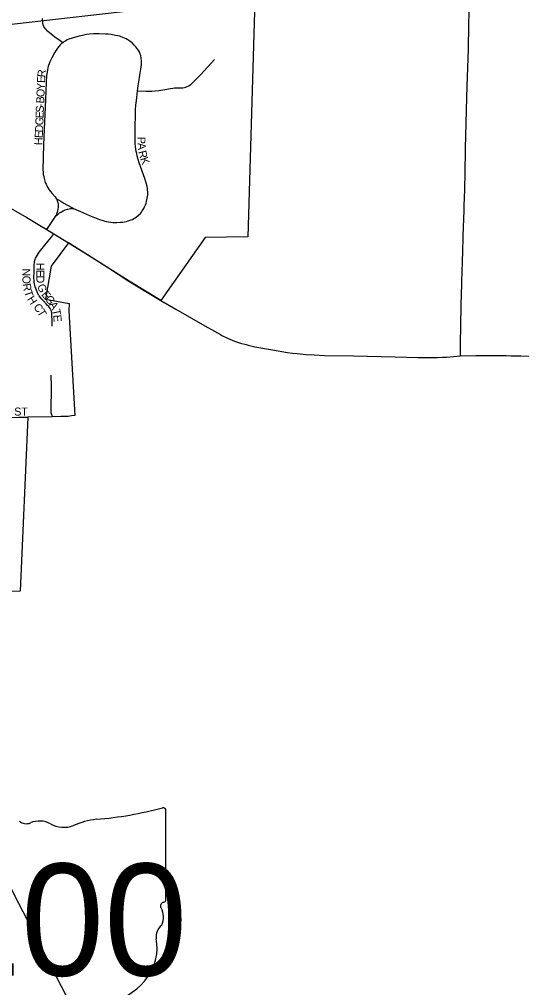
# Model space of a CAD drawing. Extents: x 1772825 to 1773716, y 1138558 to 1139032.
# Drawn here: x 1773369.12 to 1773380.95, y 1138839.16 to 1138861.97 of the extents above; entities that cross this region are included whole.
import ezdxf

# ---------------------------------------------------------------- set-up
doc = ezdxf.new("R2010")
doc.units = 0
for name, color, linetype in [('GM_X_City_Street', 7, 'Continuous'), ('GM_X_City_Street_Text', 7, 'Continuous'), ('GM_X_Corporation', 7, 'Continuous'), ('GM_X_County_Road', 7, 'Continuous'), ('GM_X_State_Location', 7, 'Continuous'), ('GM_X_State_Route', 7, 'Continuous'), ('GM_X_State_Shield', 7, 'Continuous'), ('SH_Text', 7, 'Continuous')]:
    doc.layers.add(name, color=color, linetype=linetype)

msp = doc.modelspace()

# ---------------------------------------------------------------- linework, layer by layer
at = {"layer": 'GM_X_City_Street'}
for points in [[(1773370.138, 1138861.417), (1773370.079, 1138861.461), (1773369.957, 1138861.551), (1773369.864, 1138861.622), (1773369.817, 1138861.659), (1773369.792, 1138861.681), (1773369.771, 1138861.701), (1773369.748, 1138861.725), (1773369.73, 1138861.747), (1773369.713, 1138861.773), (1773369.697, 1138861.803), (1773369.689, 1138861.822), (1773369.681, 1138861.842), (1773369.673, 1138861.875), (1773369.667, 1138861.91), (1773369.663, 1138861.946), (1773369.66, 1138861.985)], [(1773370.138, 1138861.417), (1773370.103, 1138861.388), (1773370.076, 1138861.365), (1773370.045, 1138861.33), (1773370.016, 1138861.291), (1773369.984, 1138861.242), (1773369.948, 1138861.177), (1773369.885, 1138861.061), (1773369.835, 1138860.965), (1773369.818, 1138860.919), (1773369.8, 1138860.868), (1773369.787, 1138860.824), (1773369.777, 1138860.778), (1773369.769, 1138860.725), (1773369.76, 1138860.649), (1773369.75, 1138860.492), (1773369.73, 1138860.077), (1773369.708, 1138859.554), (1773369.689, 1138859.01), (1773369.673, 1138858.421), (1773369.676, 1138858.368), (1773369.682, 1138858.312), (1773369.691, 1138858.268), (1773369.7, 1138858.22), (1773369.717, 1138858.159), (1773369.728, 1138858.123), (1773369.747, 1138858.082), (1773369.761, 1138858.051), (1773369.781, 1138858.018), (1773369.822, 1138857.955), (1773369.855, 1138857.913), (1773369.893, 1138857.867), (1773369.964, 1138857.784), (1773369.987, 1138857.75)], [(1773371.902, 1138860.282), (1773371.917, 1138860.399), (1773371.93, 1138860.498), (1773371.953, 1138860.653), (1773371.976, 1138860.794), (1773371.992, 1138860.904), (1773371.996, 1138860.948), (1773371.996, 1138860.988), (1773371.989, 1138861.054), (1773371.978, 1138861.113), (1773371.966, 1138861.15), (1773371.951, 1138861.183), (1773371.928, 1138861.228), (1773371.907, 1138861.26), (1773371.888, 1138861.288), (1773371.858, 1138861.324), (1773371.824, 1138861.36), (1773371.772, 1138861.412), (1773371.716, 1138861.456), (1773371.675, 1138861.482), (1773371.634, 1138861.507), (1773371.593, 1138861.528), (1773371.558, 1138861.544), (1773371.519, 1138861.558), (1773371.486, 1138861.568), (1773371.433, 1138861.581), (1773371.384, 1138861.591), (1773371.28, 1138861.608), (1773371.213, 1138861.615), (1773371.147, 1138861.621), (1773370.994, 1138861.627), (1773370.862, 1138861.624), (1773370.77, 1138861.617), (1773370.696, 1138861.607), (1773370.605, 1138861.591), (1773370.524, 1138861.572), (1773370.441, 1138861.551), (1773370.358, 1138861.525), (1773370.284, 1138861.497), (1773370.247, 1138861.482), (1773370.211, 1138861.462), (1773370.168, 1138861.437), (1773370.138, 1138861.417)], [(1773371.902, 1138860.282), (1773372.104, 1138860.274), (1773372.177, 1138860.274), (1773372.238, 1138860.277), (1773372.318, 1138860.284), (1773372.4, 1138860.292), (1773372.544, 1138860.315), (1773372.677, 1138860.338), (1773372.731, 1138860.347), (1773372.772, 1138860.351), (1773372.817, 1138860.353), (1773372.925, 1138860.353), (1773372.97, 1138860.357), (1773373.007, 1138860.363), (1773373.04, 1138860.371), (1773373.073, 1138860.383), (1773373.112, 1138860.403), (1773373.144, 1138860.424), (1773373.165, 1138860.442), (1773373.205, 1138860.482), (1773373.388, 1138860.667), (1773373.716, 1138861.023)], [(1773370.408, 1138857.505), (1773370.434, 1138857.496), (1773370.467, 1138857.482), (1773370.554, 1138857.443), (1773370.771, 1138857.348), (1773371.006, 1138857.252), (1773371.062, 1138857.234), (1773371.127, 1138857.216), (1773371.171, 1138857.206), (1773371.217, 1138857.198), (1773371.27, 1138857.19), (1773371.321, 1138857.185), (1773371.413, 1138857.183), (1773371.502, 1138857.188), (1773371.551, 1138857.193), (1773371.595, 1138857.2), (1773371.64, 1138857.21), (1773371.681, 1138857.221), (1773371.75, 1138857.244), (1773371.783, 1138857.257), (1773371.816, 1138857.274), (1773371.845, 1138857.29), (1773371.877, 1138857.313), (1773371.926, 1138857.355), (1773371.969, 1138857.397), (1773371.993, 1138857.43), (1773372.013, 1138857.46), (1773372.046, 1138857.514), (1773372.066, 1138857.552), (1773372.085, 1138857.596), (1773372.102, 1138857.639), (1773372.115, 1138857.682), (1773372.131, 1138857.756), (1773372.138, 1138857.797), (1773372.141, 1138857.836), (1773372.143, 1138857.907), (1773372.139, 1138857.948), (1773372.135, 1138857.988), (1773372.126, 1138858.032), (1773372.115, 1138858.082), (1773372.095, 1138858.144), (1773372.07, 1138858.216), (1773371.942, 1138858.586), (1773371.896, 1138858.744), (1773371.881, 1138858.805), (1773371.871, 1138858.856), (1773371.863, 1138858.909), (1773371.855, 1138858.97), (1773371.848, 1138859.034), (1773371.845, 1138859.095), (1773371.848, 1138859.432), (1773371.851, 1138859.725), (1773371.856, 1138859.84), (1773371.863, 1138859.947), (1773371.873, 1138860.055), (1773371.882, 1138860.129), (1773371.902, 1138860.282)], [(1773368.869, 1138857.548), (1773369.292, 1138857.298), (1773369.592, 1138857.12)], [(1773369.987, 1138857.75), (1773370.036, 1138857.719), (1773370.091, 1138857.686), (1773370.164, 1138857.641), (1773370.237, 1138857.598), (1773370.366, 1138857.528), (1773370.408, 1138857.505)], [(1773369.987, 1138857.75), (1773369.995, 1138857.737), (1773370.002, 1138857.722), (1773370.01, 1138857.699), (1773370.021, 1138857.654), (1773370.028, 1138857.607), (1773370.031, 1138857.561), (1773370.03, 1138857.533), (1773370.027, 1138857.504), (1773370.017, 1138857.449), (1773370.003, 1138857.401), (1773369.987, 1138857.344)], [(1773369.764, 1138857.018), (1773369.925, 1138857.253), (1773369.987, 1138857.344)], [(1773369.987, 1138857.344), (1773370.02, 1138857.374), (1773370.064, 1138857.407), (1773370.107, 1138857.438), (1773370.148, 1138857.461), (1773370.199, 1138857.482), (1773370.25, 1138857.499), (1773370.292, 1138857.507), (1773370.322, 1138857.511), (1773370.346, 1138857.512), (1773370.371, 1138857.511), (1773370.408, 1138857.505)], [(1773369.592, 1138857.12), (1773369.764, 1138857.018)], [(1773369.892, 1138854.743), (1773369.889, 1138854.82), (1773369.88, 1138855.046), (1773369.879, 1138855.059), (1773369.877, 1138855.073), (1773369.874, 1138855.088), (1773369.868, 1138855.105), (1773369.864, 1138855.117), (1773369.859, 1138855.129), (1773369.852, 1138855.143), (1773369.846, 1138855.153), (1773369.841, 1138855.162), (1773369.836, 1138855.169), (1773369.827, 1138855.181), (1773369.801, 1138855.209), (1773369.783, 1138855.23), (1773369.751, 1138855.264), (1773369.684, 1138855.337), (1773369.646, 1138855.381), (1773369.583, 1138855.459), (1773369.566, 1138855.486), (1773369.554, 1138855.51), (1773369.536, 1138855.549), (1773369.52, 1138855.589), (1773369.506, 1138855.629), (1773369.491, 1138855.671), (1773369.483, 1138855.706), (1773369.474, 1138855.739), (1773369.467, 1138855.775), (1773369.463, 1138855.815), (1773369.461, 1138855.863), (1773369.461, 1138855.903), (1773369.463, 1138855.995), (1773369.464, 1138856.093), (1773369.469, 1138856.201), (1773369.472, 1138856.231), (1773369.476, 1138856.263), (1773369.48, 1138856.285), (1773369.488, 1138856.311), (1773369.498, 1138856.34), (1773369.512, 1138856.368), (1773369.534, 1138856.406), (1773369.557, 1138856.442), (1773369.587, 1138856.484), (1773369.615, 1138856.523), (1773369.856, 1138856.823), (1773369.93, 1138856.916)], [(1773369.764, 1138857.018), (1773369.93, 1138856.916)], [(1773369.93, 1138856.916), (1773370.272, 1138856.707)], [(1773369.901, 1138852.609), (1773369.889, 1138852.638), (1773369.876, 1138852.675), (1773369.869, 1138852.703), (1773369.868, 1138852.724), (1773369.871, 1138853.33), (1773369.869, 1138853.589)], [(1773368.649, 1138852.587), (1773369.103, 1138852.597), (1773369.314, 1138852.601)]]:
    msp.add_lwpolyline(points, dxfattribs=at)
at = {"layer": 'GM_X_Corporation'}
msp.add_lwpolyline([(1773374.797, 1138866.935), (1773374.501, 1138856.843), (1773373.493, 1138856.826), (1773372.448, 1138855.348), (1773371.704, 1138855.8), (1773370.272, 1138856.707), (1773369.869, 1138856.156), (1773369.736, 1138855.379), (1773370.287, 1138855.275), (1773370.285, 1138855.104), (1773370.426, 1138852.637), (1773370.347, 1138852.627), (1773370.268, 1138852.617), (1773370.098, 1138852.612), (1773369.901, 1138852.609), (1773369.314, 1138852.601), (1773369.139, 1138848.502), (1773368.601, 1138848.483)], dxfattribs=at)
at = {"layer": 'GM_X_County_Road'}
for points in [[(1773379.508, 1138854.043), (1773379.507, 1138854.474), (1773379.512, 1138854.617), (1773379.517, 1138854.833), (1773379.517, 1138854.92), (1773379.519, 1138855.056), (1773379.521, 1138855.143), (1773379.523, 1138855.243), (1773379.538, 1138855.727), (1773379.548, 1138856.088), (1773379.55, 1138856.187), (1773379.562, 1138856.584), (1773379.567, 1138856.745), (1773379.572, 1138856.87), (1773379.591, 1138857.466), (1773379.593, 1138857.528), (1773379.596, 1138857.627), (1773379.599, 1138857.714), (1773379.613, 1138858.311), (1773379.627, 1138858.932), (1773379.642, 1138859.515), (1773379.649, 1138859.838), (1773379.667, 1138860.397), (1773379.692, 1138861.267), (1773379.704, 1138861.839), (1773379.708, 1138862.137)], [(1773370.272, 1138856.707), (1773370.686, 1138856.454), (1773371.218, 1138856.113), (1773371.698, 1138855.803), (1773372.098, 1138855.555), (1773372.448, 1138855.348)], [(1773372.448, 1138855.348), (1773372.799, 1138855.144), (1773373.173, 1138854.926), (1773373.484, 1138854.75), (1773373.639, 1138854.663), (1773373.852, 1138854.544)], [(1773373.852, 1138854.544), (1773373.887, 1138854.525), (1773374.021, 1138854.462), (1773374.183, 1138854.391), (1773374.323, 1138854.344), (1773374.458, 1138854.306), (1773374.505, 1138854.295)], [(1773374.505, 1138854.295), (1773374.667, 1138854.258), (1773375.078, 1138854.184), (1773375.435, 1138854.125), (1773375.549, 1138854.109), (1773375.657, 1138854.096), (1773375.871, 1138854.076), (1773376.057, 1138854.063), (1773376.304, 1138854.052), (1773376.99, 1138854.039), (1773377.965, 1138854.019), (1773378.503, 1138854.006), (1773378.771, 1138854.001), (1773378.967, 1138854.003), (1773379.083, 1138854.008), (1773379.176, 1138854.014), (1773379.508, 1138854.043)], [(1773379.508, 1138854.043), (1773379.871, 1138854.05), (1773380.008, 1138854.051), (1773380.368, 1138854.05), (1773380.542, 1138854.048), (1773380.579, 1138854.048), (1773380.69, 1138854.046), (1773380.925, 1138854.043), (1773381.132, 1138854.037), (1773381.388, 1138854.032), (1773381.568, 1138854.028), (1773381.905, 1138854.017), (1773382.056, 1138854.006), (1773382.181, 1138853.989), (1773382.337, 1138853.954), (1773382.473, 1138853.914), (1773382.628, 1138853.855), (1773382.79, 1138853.781)]]:
    msp.add_lwpolyline(points, dxfattribs=at)
at = {"layer": 'GM_X_State_Route'}
msp.add_lwpolyline([(1773371.435, 1138836.604), (1773371.281, 1138836.907), (1773370.92, 1138837.608), (1773370.344, 1138838.736), (1773370.111, 1138839.19), (1773369.772, 1138839.851), (1773369.4, 1138840.568), (1773369.107, 1138841.144), (1773368.534, 1138842.262), (1773368.146, 1138843.035), (1773367.748, 1138843.818), (1773367.502, 1138844.302), (1773367.376, 1138844.551), (1773367.349, 1138844.605)], dxfattribs=at)
at = {"layer": 'GM_X_State_Shield'}
for p, q in [((1773372.569, 1138841.239), (1773372.569, 1138843.333)), ((1773372.569, 1138841.24), (1773372.569, 1138841.239))]:
    msp.add_line(p, q, dxfattribs=at)
for centre, major_axis, start_param, end_param in [((1773370.221, 1138848.69), (6.99, 0), 4.814394, 5.042369), ((1773372.496, 1138843.342), (0.0734, 0), 6.141152, 7.989035), ((1773369.282, 1138843.194), (0.214, 0), 3.836095, 5.185415), ((1773369.596, 1138842.732), (0.444, 0), 0.950623, 2.079405), ((1773370.169, 1138843.366), (0.534, 0), 4.081561, 5.145723), ((1773371.113, 1138842.011), (1.406, 0), 1.699011, 2.107814), ((1773372.553, 1138841.086), (0.114, 0), 1.883978, 3.671073), ((1773372.491, 1138841.231), (0.0785, 0), 5.05454, 6.418171), ((1773371.83, 1138840.821), (0.682, 0), 5.934695, 6.695948), ((1773372.832, 1138840.363), (0.496, 0), 2.387724, 3.262537), ((1773370.613, 1138840.097), (1.748, 0), 5.101752, 6.440018)]:
    msp.add_ellipse(centre, major_axis=major_axis, ratio=0.8, start_param=start_param, end_param=end_param, dxfattribs=at)
at = {"layer": 'SH_Text'}
msp.add_lwpolyline([(1773543.413, 1138886.636), (1773358.016, 1138860.614), (1773543.413, 1138881.69)], close=True, dxfattribs=at)

# ---------------------------------------------------------------- texts
at = {"layer": 'GM_X_City_Street_Text'}
for s, height, rotation, p in [('R', 0.189, 84.5769, (1773369.727, 1138860.597)), ('E', 0.189, 87.5947, (1773369.721, 1138860.466)), ('O', 0.189, 87.6059, (1773369.707, 1138860.133)), ('Y', 0.189, 87.6059, (1773369.714, 1138860.3)), ('B', 0.189, 87.6052, (1773369.701, 1138859.984)), ('S', 0.189, 87.622, (1773369.692, 1138859.767)), ('-', 0.189, 87.5959, (1773369.698, 1138859.9)), ('G', 0.189, 87.6172, (1773369.68, 1138859.467)), ('E', 0.189, 87.6181, (1773369.686, 1138859.634)), ('D', 0.189, 87.5947, (1773369.673, 1138859.301)), ('H', 0.189, 87.6168, (1773369.66, 1138859.001)), ('E', 0.189, 87.6042, (1773369.667, 1138859.168)), ('P', 0.189, 270.683, (1773371.898, 1138859.199)), ('A', 0.189, 273.8966, (1773371.9, 1138859.054)), ('R', 0.189, 283.8551, (1773371.917, 1138858.852)), ('K', 0.189, 290.0595, (1773371.959, 1138858.685)), ('H', 0.189, 270.4372, (1773369.515, 1138856.233)), ('N', 0.189, 270.0874, (1773369.189, 1138856.1)), ('E', 0.189, 270.4219, (1773369.516, 1138856.066)), ('O', 0.189, 271.548, (1773369.189, 1138855.928)), ('R', 0.189, 278.7767, (1773369.196, 1138855.735)), ('D', 0.189, 270.4153, (1773369.517, 1138855.933)), ('G', 0.189, 291.1801, (1773369.532, 1138855.693)), ('T', 0.189, 288.3304, (1773369.227, 1138855.553)), ('E', 0.189, 309.2777, (1773369.625, 1138855.481)), ('H', 0.189, 303.5366, (1773369.293, 1138855.378)), ('C', 0.189, 312.0808, (1773369.436, 1138855.176)), ('G', 0.189, 307.7005, (1773369.709, 1138855.379)), ('A', 0.189, 302.2533, (1773369.808, 1138855.251)), ('T', 0.189, 300.3921, (1773369.53, 1138855.073)), ('T', 0.189, 281.3849, (1773369.89, 1138855.127)), ('E', 0.189, 274.2394, (1773369.916, 1138855.003)), ('ST', 0.1894, 0, (1773368.996, 1138852.635))]:
    msp.add_text(s, height=height, rotation=rotation, dxfattribs=at).set_placement(p)
at = {"layer": 'GM_X_State_Location'}
for s in ['s', 'r']:
    msp.add_text(s, height=0.00379, dxfattribs=at).set_placement((1773369.2, 1138840.898))
at = {"layer": 'GM_X_State_Shield'}
msp.add_text('100', height=2.6367, dxfattribs=at).set_placement((1773367.192, 1138839.445))

doc.saveas('drawing.dxf')
